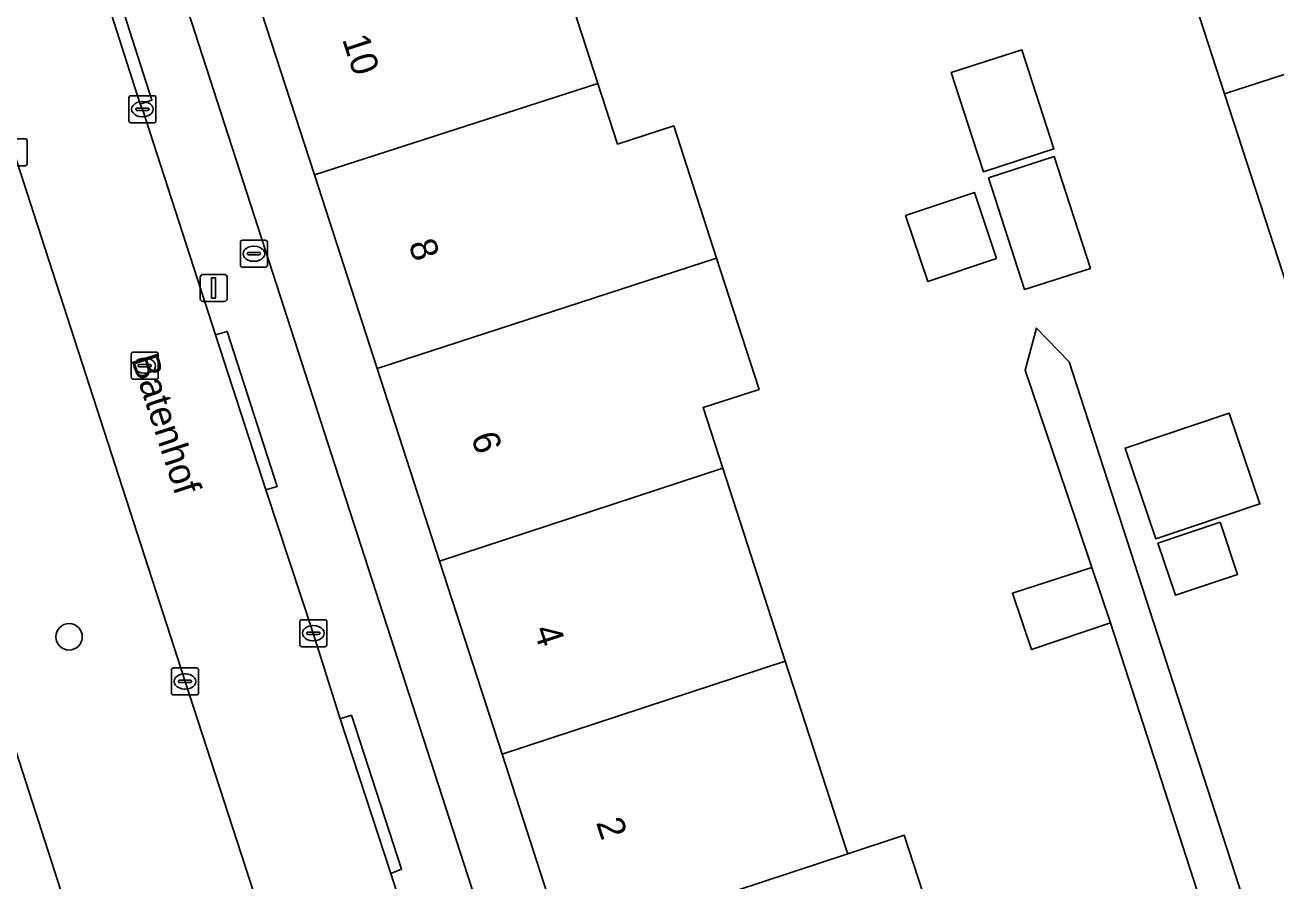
# Model space of a CAD drawing. Extents: x 159262 to 160143, y 383399 to 384319.
# Drawn here: x 159501.03 to 159547.3, y 383887.89 to 383919.57 of the extents above; entities that cross this region are included whole.
import ezdxf

# ---------------------------------------------------------------- set-up
doc = ezdxf.new("R2010")
doc.units = 0
for name, color, linetype in [('IMGEO_Boom', 7, 'Continuous'), ('IMGEO_Brandkraan', 7, 'Continuous'), ('IMGEO_Erf', 7, 'Continuous'), ('IMGEO_Groenvoorziening', 7, 'Continuous'), ('IMGEO_Kolk', 7, 'Continuous'), ('IMGEO_Lichtmast', 7, 'Continuous'), ('IMGEO_Openbare_ruimte_label', 7, 'Continuous'), ('IMGEO_Pand', 7, 'Continuous'), ('IMGEO_Pand_nummerreeks', 7, 'Continuous'), ('IMGEO_Rijbaan_lokaal_open', 7, 'Continuous'), ('IMGEO_Rioolput', 7, 'Continuous'), ('IMGEO_Voetpad_open', 7, 'Continuous')]:
    doc.layers.add(name, color=color, linetype=linetype)

msp = doc.modelspace()

# ---------------------------------------------------------------- linework, layer by layer
at = {"layer": 'IMGEO_Boom'}
msp.add_circle((159502.661, 383896.928), 0.489, dxfattribs=at)
at = {"layer": 'IMGEO_Brandkraan'}
for p, q in [((159508.997, 383910.68), (159508.997, 383911.532)), ((159509.072, 383911.606), (159509.924, 383911.606)), ((159509.485, 383911.386), (159509.51, 383911.386)), ((159509.998, 383911.532), (159509.998, 383910.68)), ((159509.256, 383911.1), (159509.256, 383911.112)), ((159509.694, 383911.063), (159509.296, 383911.063)), ((159509.299, 383911.149), (159509.697, 383911.149)), ((159509.74, 383911.112), (159509.74, 383911.1)), ((159509.924, 383910.606), (159509.072, 383910.606)), ((159509.508, 383910.826), (159509.483, 383910.826))]:
    msp.add_line(p, q, dxfattribs=at)
for points in [[(159508.997, 383910.68), (159508.997, 383911.532)], [(159509.072, 383911.606), (159509.924, 383911.606)], [(159509.998, 383911.532), (159509.998, 383910.68)], [(159509.924, 383910.606), (159509.072, 383910.606)]]:
    msp.add_lwpolyline(points, dxfattribs=at)
for centre, radius, start, end in [((159509.074, 383911.53), 0.0765, 91.552, 178.448), ((159509.074, 383911.53), 0.0765, 91.552, 178.448), ((159509.922, 383911.53), 0.0765, 1.552, 88.448), ((159509.922, 383911.53), 0.0765, 1.552, 88.448), ((159509.296, 383911.109), 0.0403, 85.8775, 175.7526), ((159509.293, 383911.099), 0.0366, 178.938, 274.7102), ((159509.697, 383911.106), 0.043, 264.8664, 352.4533), ((159509.701, 383911.111), 0.0386, 1.7309, 96.639), ((159509.074, 383910.682), 0.0765, 181.552, 268.448), ((159509.074, 383910.682), 0.0765, 181.552, 268.448), ((159509.922, 383910.682), 0.0765, 271.552, 358.448), ((159509.922, 383910.682), 0.0765, 271.552, 358.448)]:
    msp.add_arc(centre, radius, start, end, dxfattribs=at)
for centre, major_axis, ratio, start_param, end_param in [((159509.484, 383911.106), (-0.387, 0.002), 0.722429, 4.712389, 7.853982), ((159509.509, 383911.106), (-0.39, 0.002), 0.717154, 1.570796, 4.712389)]:
    msp.add_ellipse(centre, major_axis=major_axis, ratio=ratio, start_param=start_param, end_param=end_param, dxfattribs=at)
at = {"layer": 'IMGEO_Erf'}
for points in [[(159547.717, 383909.894), (159545.401, 383917.028), (159543.08, 383924.181), (159540.762, 383931.324), (159540.709, 383931.486), (159542.781, 383932.158), (159540.524, 383939.113), (159539.798, 383941.348), (159537.727, 383940.675), (159537.615, 383941.048), (159536.087, 383945.809), (159548.678, 383949.849)], [(159520.991, 383885.447), (159518.68, 383892.58), (159516.363, 383899.732), (159514.053, 383906.864), (159511.734, 383914.025), (159509.423, 383921.158), (159507.115, 383928.284), (159504.741, 383935.614), (159515.195, 383939.054), (159516.748, 383934.301), (159517.596, 383931.686), (159519.911, 383924.542), (159522.224, 383917.407), (159522.951, 383915.165), (159525.025, 383915.837), (159526.61, 383910.947), (159528.185, 383906.087), (159526.111, 383905.415), (159526.839, 383903.17), (159529.154, 383896.026), (159531.41, 383889.065), (159531.466, 383888.893), (159533.556, 383889.581), (159534.413, 383886.938)], [(159503.104, 383932.317), (159520.139, 383879.653)], [(159524.454, 383877.425), (159533.665, 383880.391), (159545.464, 383884.211), (159541.181, 383897.44), (159538.261, 383896.456), (159537.556, 383898.547), (159540.487, 383899.497), (159540.426, 383899.679), (159539.55, 383902.277), (159538.026, 383906.798), (159538.442, 383908.353), (159539.648, 383907.11), (159546.91, 383884.679), (159557.611, 383888.144), (159566.997, 383891.183)]]:
    msp.add_lwpolyline(points, dxfattribs=at)
for points in [[(159536.077, 383915.389), (159535.294, 383917.81), (159537.901, 383918.654), (159539.088, 383914.985), (159536.484, 383914.142)], [(159536.668, 383913.918), (159539.099, 383914.705), (159540.438, 383910.566), (159538.007, 383909.78)], [(159536.966, 383910.935), (159534.423, 383910.081), (159533.604, 383912.519), (159536.147, 383913.373)], [(159545.576, 383905.211), (159546.709, 383901.848), (159542.856, 383900.549), (159541.722, 383903.911)], [(159545.234, 383901.166), (159545.883, 383899.24), (159543.588, 383898.466), (159542.939, 383900.392)]]:
    msp.add_lwpolyline(points, close=True, dxfattribs=at)
at = {"layer": 'IMGEO_Groenvoorziening'}
for points in [[(159513.316, 383875.623), (159513.238, 383875.992), (159513.009, 383876.629), (159506.951, 383895.276), (159500, 383916.735), (159494.88, 383932.541), (159494.602, 383933.425)], [(159488.178, 383931.3), (159488.299, 383930.857), (159489.285, 383927.789), (159494.989, 383910.203), (159499.83, 383895.339), (159500, 383894.812), (159506.082, 383875.964), (159506.782, 383873.85), (159506.91, 383873.565)]]:
    msp.add_lwpolyline(points, dxfattribs=at)
at = {"layer": 'IMGEO_Kolk'}
for p, q in [((159504.95, 383916.955), (159505.802, 383916.955)), ((159504.875, 383916.029), (159504.875, 383916.881)), ((159505.134, 383916.449), (159505.134, 383916.461)), ((159505.177, 383916.498), (159505.575, 383916.498)), ((159505.363, 383916.735), (159505.388, 383916.735)), ((159505.618, 383916.461), (159505.618, 383916.449)), ((159505.876, 383916.881), (159505.876, 383916.029)), ((159505.572, 383916.412), (159505.174, 383916.412)), ((159505.386, 383916.175), (159505.361, 383916.175)), ((159505.802, 383915.955), (159504.95, 383915.955)), ((159500.18, 383915.364), (159501.032, 383915.364)), ((159501.106, 383915.29), (159501.106, 383914.438)), ((159501.032, 383914.364), (159500.18, 383914.364)), ((159511.195, 383896.636), (159511.195, 383897.488)), ((159511.27, 383897.562), (159512.122, 383897.562)), ((159512.196, 383897.488), (159512.196, 383896.636)), ((159511.454, 383897.056), (159511.454, 383897.068)), ((159511.892, 383897.019), (159511.494, 383897.019)), ((159511.497, 383897.105), (159511.895, 383897.105)), ((159511.683, 383897.342), (159511.708, 383897.342)), ((159511.938, 383897.068), (159511.938, 383897.056)), ((159512.122, 383896.562), (159511.27, 383896.562)), ((159511.706, 383896.782), (159511.681, 383896.782)), ((159506.449, 383894.85), (159506.449, 383895.702)), ((159506.524, 383895.776), (159507.376, 383895.776)), ((159507.45, 383895.702), (159507.45, 383894.85)), ((159506.708, 383895.27), (159506.708, 383895.282)), ((159507.146, 383895.233), (159506.748, 383895.233)), ((159506.751, 383895.319), (159507.149, 383895.319)), ((159506.937, 383895.556), (159506.962, 383895.556)), ((159507.192, 383895.282), (159507.192, 383895.27)), ((159507.376, 383894.776), (159506.524, 383894.776)), ((159506.96, 383894.996), (159506.935, 383894.996))]:
    msp.add_line(p, q, dxfattribs=at)
for points in [[(159504.95, 383916.955), (159505.802, 383916.955)], [(159504.875, 383916.029), (159504.875, 383916.881)], [(159505.876, 383916.881), (159505.876, 383916.029)], [(159505.802, 383915.955), (159504.95, 383915.955)], [(159500.18, 383915.364), (159501.032, 383915.364)], [(159501.106, 383915.29), (159501.106, 383914.438)], [(159501.032, 383914.364), (159500.18, 383914.364)], [(159511.195, 383896.636), (159511.195, 383897.488)], [(159511.27, 383897.562), (159512.122, 383897.562)], [(159512.196, 383897.488), (159512.196, 383896.636)], [(159512.122, 383896.562), (159511.27, 383896.562)], [(159506.449, 383894.85), (159506.449, 383895.702)], [(159506.524, 383895.776), (159507.376, 383895.776)], [(159507.45, 383895.702), (159507.45, 383894.85)], [(159507.376, 383894.776), (159506.524, 383894.776)]]:
    msp.add_lwpolyline(points, dxfattribs=at)
for centre, radius, start, end in [((159504.952, 383916.879), 0.0765, 91.552, 178.448), ((159504.952, 383916.879), 0.0765, 91.552, 178.448), ((159505.8, 383916.879), 0.0765, 1.552, 88.448), ((159505.8, 383916.879), 0.0765, 1.552, 88.448), ((159505.174, 383916.458), 0.0403, 85.8775, 175.7526), ((159505.171, 383916.448), 0.0366, 178.938, 274.7102), ((159505.575, 383916.455), 0.043, 264.8664, 352.4533), ((159505.579, 383916.46), 0.0386, 1.7309, 96.639), ((159504.952, 383916.031), 0.0765, 181.552, 268.448), ((159504.952, 383916.031), 0.0765, 181.552, 268.448), ((159505.8, 383916.031), 0.0765, 271.552, 358.448), ((159505.8, 383916.031), 0.0765, 271.552, 358.448), ((159501.03, 383915.288), 0.0765, 1.552, 88.448), ((159501.03, 383915.288), 0.0765, 1.552, 88.448), ((159501.03, 383914.44), 0.0765, 271.552, 358.448), ((159501.03, 383914.44), 0.0765, 271.552, 358.448), ((159511.272, 383897.486), 0.0765, 91.552, 178.448), ((159511.272, 383897.486), 0.0765, 91.552, 178.448), ((159512.12, 383897.486), 0.0765, 1.552, 88.448), ((159512.12, 383897.486), 0.0765, 1.552, 88.448), ((159511.494, 383897.065), 0.0403, 85.8775, 175.7526), ((159511.491, 383897.055), 0.0366, 178.938, 274.7102), ((159511.895, 383897.062), 0.043, 264.8664, 352.4533), ((159511.899, 383897.067), 0.0386, 1.7309, 96.639), ((159511.272, 383896.638), 0.0765, 181.552, 268.448), ((159511.272, 383896.638), 0.0765, 181.552, 268.448), ((159512.12, 383896.638), 0.0765, 271.552, 358.448), ((159512.12, 383896.638), 0.0765, 271.552, 358.448), ((159506.526, 383895.7), 0.0765, 91.552, 178.448), ((159506.526, 383895.7), 0.0765, 91.552, 178.448), ((159507.374, 383895.7), 0.0765, 1.552, 88.448), ((159507.374, 383895.7), 0.0765, 1.552, 88.448), ((159506.748, 383895.279), 0.0403, 85.8775, 175.7526), ((159506.745, 383895.269), 0.0366, 178.938, 274.7102), ((159507.149, 383895.276), 0.043, 264.8664, 352.4533), ((159507.153, 383895.281), 0.0386, 1.7309, 96.639), ((159506.526, 383894.852), 0.0765, 181.552, 268.448), ((159506.526, 383894.852), 0.0765, 181.552, 268.448), ((159507.374, 383894.852), 0.0765, 271.552, 358.448), ((159507.374, 383894.852), 0.0765, 271.552, 358.448)]:
    msp.add_arc(centre, radius, start, end, dxfattribs=at)
for centre, major_axis, ratio, start_param, end_param in [((159505.362, 383916.455), (-0.387, 0.002), 0.722429, 4.712389, 7.853982), ((159505.387, 383916.455), (-0.39, 0.002), 0.717154, 1.570796, 4.712389), ((159511.682, 383897.062), (-0.387, 0.002), 0.722429, 4.712389, 7.853982), ((159511.707, 383897.062), (-0.39, 0.002), 0.717154, 1.570796, 4.712389), ((159506.936, 383895.276), (-0.387, 0.002), 0.722429, 4.712389, 7.853982), ((159506.961, 383895.276), (-0.39, 0.002), 0.717154, 1.570796, 4.712389)]:
    msp.add_ellipse(centre, major_axis=major_axis, ratio=ratio, start_param=start_param, end_param=end_param, dxfattribs=at)
at = {"layer": 'IMGEO_Lichtmast'}
for p, q in [((159507.513, 383909.442), (159507.513, 383910.242)), ((159507.513, 383910.242), (159507.513, 383909.442)), ((159507.613, 383910.342), (159508.403, 383910.342)), ((159508.403, 383910.342), (159507.613, 383910.342)), ((159508.503, 383910.242), (159508.503, 383909.442)), ((159508.503, 383909.442), (159508.503, 383910.242)), ((159508.403, 383909.342), (159507.613, 383909.342)), ((159507.613, 383909.342), (159508.403, 383909.342))]:
    msp.add_line(p, q, dxfattribs=at)
msp.add_lwpolyline([(159507.933, 383910.217), (159508.083, 383910.217), (159508.083, 383909.467), (159507.933, 383909.467), (159507.933, 383910.217)], dxfattribs=at)
for centre, start, end in [((159507.613, 383910.242), 90, 180), ((159507.613, 383910.242), 90, 180), ((159508.403, 383910.242), 0, 90), ((159508.403, 383910.242), 360, 90), ((159507.613, 383909.442), 180, 270), ((159507.613, 383909.442), 180, 270), ((159508.403, 383909.442), 270, 0), ((159508.403, 383909.442), 270, 0)]:
    msp.add_arc(centre, 0.1, start, end, dxfattribs=at)
at = {"layer": 'IMGEO_Pand'}
for points in [[(159558, 383921.124), (159555.678, 383928.279), (159543.08, 383924.181), (159545.401, 383917.028)], [(159509.423, 383921.158), (159511.734, 383914.025), (159522.224, 383917.407), (159519.911, 383924.542)], [(159547.717, 383909.894), (159560.313, 383913.997), (159558, 383921.124), (159545.401, 383917.028)], [(159536.077, 383915.389), (159536.484, 383914.142), (159539.088, 383914.985), (159537.901, 383918.654), (159535.294, 383917.81)], [(159514.053, 383906.864), (159526.61, 383910.947), (159525.025, 383915.837), (159522.951, 383915.165), (159522.224, 383917.407), (159511.734, 383914.025)], [(159536.668, 383913.918), (159538.007, 383909.78), (159540.438, 383910.566), (159539.099, 383914.705)], [(159536.966, 383910.935), (159536.147, 383913.373), (159533.604, 383912.519), (159534.423, 383910.081)], [(159514.053, 383906.864), (159516.363, 383899.732), (159526.839, 383903.17), (159526.111, 383905.415), (159528.185, 383906.087), (159526.61, 383910.947)], [(159541.722, 383903.911), (159542.856, 383900.549), (159546.709, 383901.848), (159545.576, 383905.211)], [(159516.363, 383899.732), (159518.68, 383892.58), (159529.154, 383896.026), (159526.839, 383903.17)], [(159542.939, 383900.392), (159543.588, 383898.466), (159545.883, 383899.24), (159545.234, 383901.166)], [(159540.487, 383899.497), (159537.556, 383898.547), (159538.261, 383896.456), (159541.181, 383897.44)], [(159529.154, 383896.026), (159518.68, 383892.58), (159520.991, 383885.447), (159531.466, 383888.893), (159531.41, 383889.065)], [(159534.413, 383886.938), (159533.556, 383889.581), (159531.466, 383888.893), (159520.991, 383885.447), (159523.348, 383878.169), (159535.94, 383882.177)]]:
    msp.add_lwpolyline(points, close=True, dxfattribs=at)
at = {"layer": 'IMGEO_Rijbaan_lokaal_open'}
msp.add_lwpolyline([(159512.685, 383893.898), (159511.695, 383897.062), (159509.941, 383902.365), (159508.082, 383908.102), (159505.376, 383916.455), (159505.289, 383916.639), (159503.456, 383922.4), (159502.214, 383926.219), (159501.036, 383929.802), (159500, 383933.034), (159499.829, 383933.567), (159499.362, 383934.96), (159494.602, 383933.425), (159494.88, 383932.541), (159500, 383916.735), (159506.951, 383895.276), (159513.009, 383876.629), (159513.238, 383875.992), (159513.316, 383875.623), (159518.132, 383877.248), (159517.878, 383877.993), (159517.094, 383880.482), (159515.888, 383884.058), (159514.565, 383888.168)], close=True, dxfattribs=at)
msp.add_lwpolyline([(159506.082, 383875.964), (159500, 383894.812), (159499.83, 383895.339), (159494.989, 383910.203), (159489.285, 383927.789), (159488.299, 383930.857), (159488.178, 383931.3), (159483.388, 383929.732), (159485.105, 383924.506), (159486.289, 383920.948), (159487.499, 383917.108), (159489.369, 383911.393), (159492.144, 383902.843), (159493.991, 383897.106), (159496.792, 383888.498), (159498.657, 383882.774)], dxfattribs=at)
at = {"layer": 'IMGEO_Rioolput'}
for p, q in [((159504.96, 383906.537), (159504.96, 383907.389)), ((159505.035, 383907.463), (159505.887, 383907.463)), ((159505.448, 383907.243), (159505.473, 383907.243)), ((159505.961, 383907.389), (159505.961, 383906.537)), ((159505.219, 383906.957), (159505.219, 383906.969)), ((159505.657, 383906.92), (159505.259, 383906.92)), ((159505.262, 383907.006), (159505.66, 383907.006)), ((159505.703, 383906.969), (159505.703, 383906.957)), ((159505.887, 383906.463), (159505.035, 383906.463)), ((159505.471, 383906.683), (159505.446, 383906.683))]:
    msp.add_line(p, q, dxfattribs=at)
for points in [[(159504.96, 383906.537), (159504.96, 383907.389)], [(159505.035, 383907.463), (159505.887, 383907.463)], [(159505.961, 383907.389), (159505.961, 383906.537)], [(159505.887, 383906.463), (159505.035, 383906.463)]]:
    msp.add_lwpolyline(points, dxfattribs=at)
for centre, radius, start, end in [((159505.037, 383907.387), 0.0765, 91.552, 178.448), ((159505.037, 383907.387), 0.0765, 91.552, 178.448), ((159505.885, 383907.387), 0.0765, 1.552, 88.448), ((159505.885, 383907.387), 0.0765, 1.552, 88.448), ((159505.259, 383906.966), 0.0403, 85.8775, 175.7526), ((159505.256, 383906.956), 0.0366, 178.938, 274.7102), ((159505.66, 383906.963), 0.043, 264.8664, 352.4533), ((159505.664, 383906.968), 0.0386, 1.7309, 96.639), ((159505.037, 383906.539), 0.0765, 181.552, 268.448), ((159505.037, 383906.539), 0.0765, 181.552, 268.448), ((159505.885, 383906.539), 0.0765, 271.552, 358.448), ((159505.885, 383906.539), 0.0765, 271.552, 358.448)]:
    msp.add_arc(centre, radius, start, end, dxfattribs=at)
for centre, major_axis, ratio, start_param, end_param in [((159505.447, 383906.963), (-0.387, 0.002), 0.722429, 4.712389, 7.853982), ((159505.472, 383906.963), (-0.39, 0.002), 0.717154, 1.570796, 4.712389)]:
    msp.add_ellipse(centre, major_axis=major_axis, ratio=ratio, start_param=start_param, end_param=end_param, dxfattribs=at)
at = {"layer": 'IMGEO_Voetpad_open'}
for points in [[(159504.799, 383936.691), (159499.362, 383934.96), (159499.829, 383933.567), (159500, 383933.034), (159501.036, 383929.802), (159501.468, 383929.942), (159502.638, 383926.377), (159502.214, 383926.219), (159503.456, 383922.4), (159503.886, 383922.534), (159505.727, 383916.796), (159505.289, 383916.639), (159505.376, 383916.455), (159508.082, 383908.102), (159508.512, 383908.231), (159510.361, 383902.497), (159509.941, 383902.365), (159511.695, 383897.062), (159512.685, 383893.898), (159513.103, 383894.022), (159514.96, 383888.332), (159514.565, 383888.168), (159515.888, 383884.058)], [(159520.139, 383879.653), (159503.104, 383932.317)]]:
    msp.add_lwpolyline(points, dxfattribs=at)
for points in [[(159505.289, 383916.639), (159505.727, 383916.796), (159503.886, 383922.534), (159503.456, 383922.4)], [(159509.941, 383902.365), (159510.361, 383902.497), (159508.512, 383908.231), (159508.082, 383908.102)], [(159539.648, 383907.11), (159538.442, 383908.353), (159538.026, 383906.798), (159539.55, 383902.277), (159540.426, 383899.679), (159540.487, 383899.497), (159541.181, 383897.44), (159545.464, 383884.211), (159546.91, 383884.679)], [(159512.685, 383893.898), (159514.565, 383888.168), (159514.96, 383888.332), (159513.103, 383894.022)]]:
    msp.add_lwpolyline(points, close=True, dxfattribs=at)

# ---------------------------------------------------------------- texts
at = {"layer": 'IMGEO_Openbare_ruimte_label'}
msp.add_text('Batenhof', height=1, rotation=288.0546, dxfattribs=at).set_placement((159504.95, 383907.207))
at = {"layer": 'IMGEO_Pand_nummerreeks'}
for s, rotation, p in [('10', 287.9476, (159512.755, 383919.047)), ('8', 287.9476, (159515.209, 383911.47)), ('6', 287.9476, (159517.521, 383904.335)), ('4', 287.9476, (159519.834, 383897.195)), ('2', 287.9448, (159522.147, 383890.058))]:
    msp.add_text(s, height=1, rotation=rotation, dxfattribs=at).set_placement(p)

doc.saveas('drawing.dxf')
